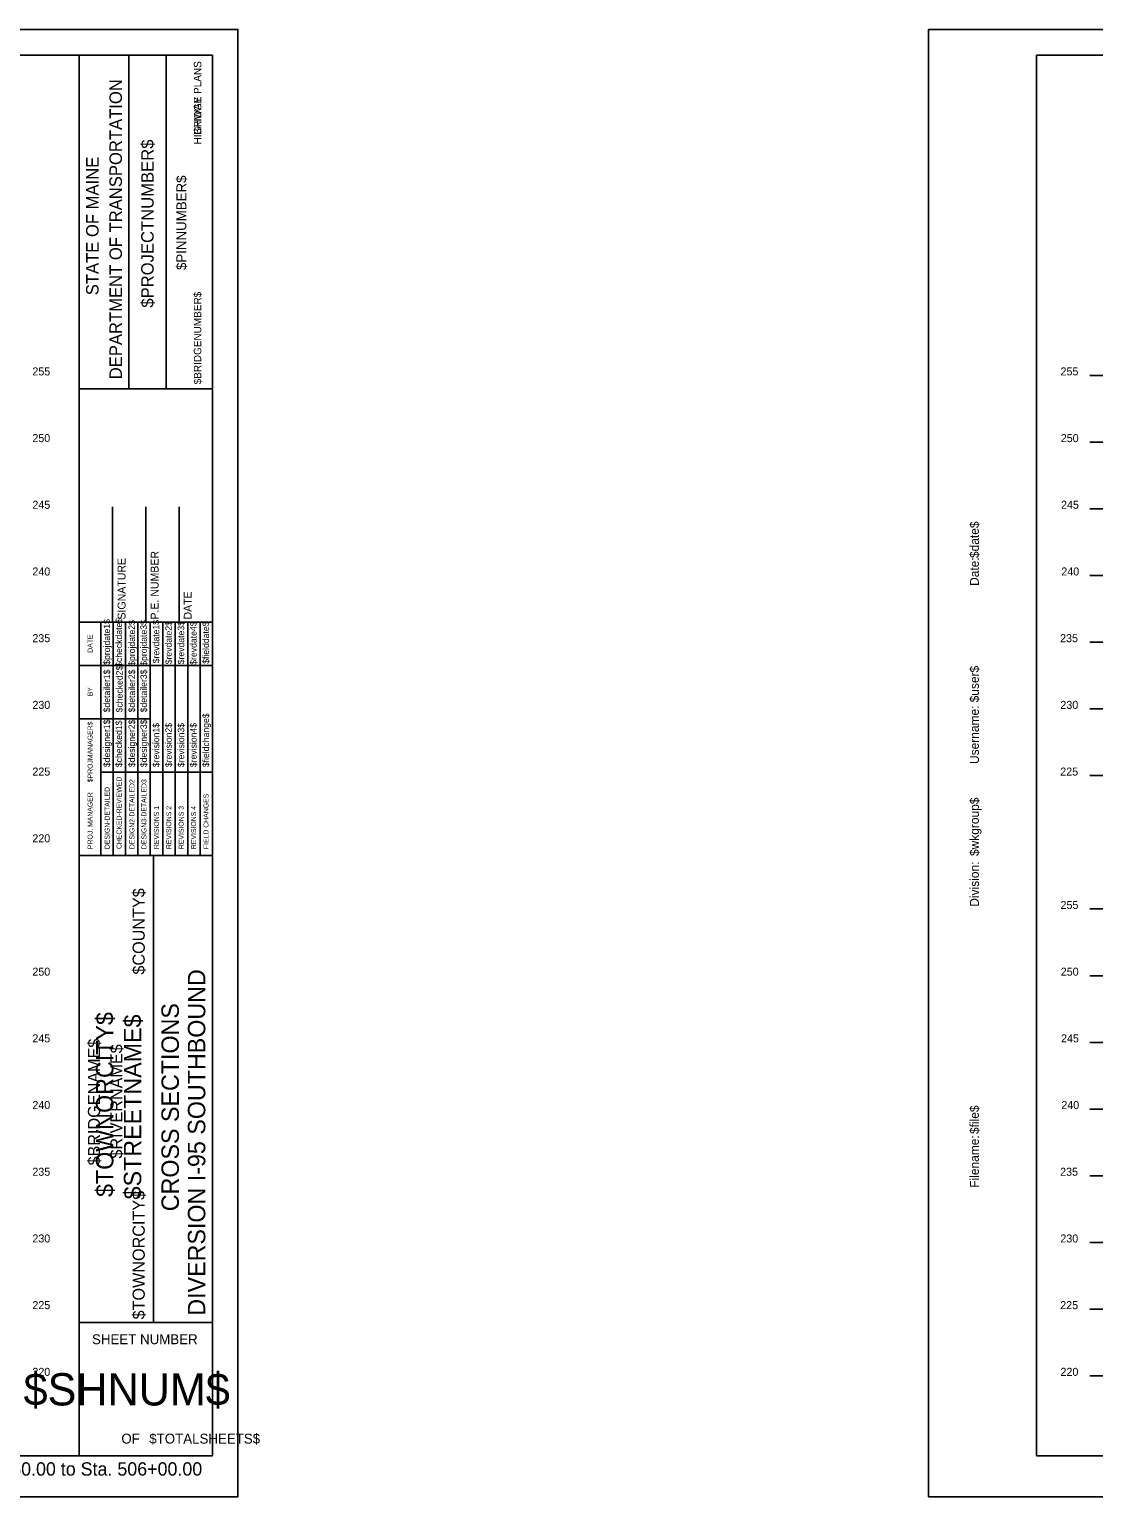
# Model space of a CAD drawing. Extents: x 1170543 to 1177585, y 609599 to 610623.
# Drawn here: x 1171436.7 to 1171516.5, y 609598.8 to 609708.8 of the extents above; entities that cross this region are included whole.
import ezdxf

# ---------------------------------------------------------------- set-up
doc = ezdxf.new("R2010")
doc.units = 0
for name, color, linetype in [('BORDER', 7, 'Continuous'), ('BRIDGE_TITLE', 7, 'Continuous'), ('H_V ANNOTATION', 7, 'Continuous'), ('HIGHWAY_TITLE', 7, 'Continuous'), ('MAJOR', 7, 'Continuous'), ('PLOT BOUNDARY', 7, 'Continuous')]:
    doc.layers.add(name, color=color, linetype=linetype)

msp = doc.modelspace()

# ---------------------------------------------------------------- linework, layer by layer
at = {"layer": 'BORDER'}
for p, q in [((1171450.45, 609706.87), (1171290.45, 609706.87)), ((1171440.45, 609601.88), (1171440.45, 609706.88)), ((1171444.18, 609681.87), (1171444.18, 609706.87)), ((1171446.98, 609681.87), (1171446.98, 609706.87)), ((1171450.45, 609601.88), (1171450.45, 609706.88)), ((1171672.21, 609706.87), (1171512.21, 609706.87)), ((1171512.21, 609706.87), (1171512.21, 609601.87)), ((1171440.45, 609681.87), (1171450.45, 609681.87)), ((1171442.95, 609664.38), (1171442.95, 609673.02)), ((1171445.45, 609664.38), (1171445.45, 609673.02)), ((1171447.95, 609664.38), (1171447.95, 609673.02)), ((1171440.45, 609664.38), (1171450.45, 609664.38)), ((1171440.45, 609646.88), (1171450.45, 609646.88)), ((1171446.04, 609611.88), (1171446.04, 609646.88)), ((1171440.45, 609611.88), (1171450.45, 609611.88)), ((1171290.45, 609601.87), (1171450.45, 609601.87)), ((1171512.21, 609601.87), (1171672.21, 609601.87))]:
    msp.add_line(p, q, dxfattribs=at)
for points in [[(1171442.07, 609661.13), (1171442.07, 609664.38)], [(1171443, 609646.88), (1171443, 609664.38)], [(1171443.93, 609664.38), (1171443.93, 609646.88)], [(1171444.86, 609646.88), (1171444.86, 609664.38)], [(1171445.79, 609646.88), (1171445.79, 609664.38)], [(1171446.73, 609646.88), (1171446.73, 609664.38)], [(1171447.66, 609646.88), (1171447.66, 609664.38)], [(1171448.59, 609646.88), (1171448.59, 609664.38)], [(1171449.52, 609646.88), (1171449.52, 609664.38)], [(1171442.07, 609646.88), (1171442.07, 609663.67)], [(1171440.45, 609661.13), (1171450.45, 609661.13)], [(1171440.45, 609657.13), (1171442.07, 609657.13)], [(1171442.07, 609657.13), (1171445.79, 609657.13)], [(1171442.07, 609653.13), (1171450.45, 609653.13)]]:
    msp.add_lwpolyline(points, dxfattribs=at)
at = {"layer": 'MAJOR'}
for p, q in [((1171516.21, 609682.87), (1171517.21, 609682.87)), ((1171516.21, 609677.87), (1171517.21, 609677.87)), ((1171516.21, 609672.87), (1171517.21, 609672.87)), ((1171516.21, 609667.87), (1171517.21, 609667.87)), ((1171516.21, 609662.87), (1171517.21, 609662.87)), ((1171516.21, 609657.87), (1171517.21, 609657.87)), ((1171516.21, 609652.87), (1171517.21, 609652.87)), ((1171516.21, 609642.87), (1171517.21, 609642.87)), ((1171516.21, 609637.87), (1171517.21, 609637.87)), ((1171516.21, 609632.87), (1171517.21, 609632.87)), ((1171516.21, 609627.87), (1171517.21, 609627.87)), ((1171516.21, 609622.87), (1171517.21, 609622.87)), ((1171516.21, 609617.87), (1171517.21, 609617.87)), ((1171516.21, 609612.87), (1171517.21, 609612.87)), ((1171516.21, 609607.87), (1171517.21, 609607.87))]:
    msp.add_line(p, q, dxfattribs=at)
at = {"layer": 'PLOT BOUNDARY'}
for points in [[(1171282.36, 609598.81), (1171452.36, 609598.81), (1171452.36, 609708.81), (1171282.36, 609708.81)], [(1171504.12, 609598.81), (1171674.12, 609598.81), (1171674.12, 609708.81), (1171504.12, 609708.81)]]:
    msp.add_lwpolyline(points, close=True, dxfattribs=at)

# ---------------------------------------------------------------- texts
at = {"layer": 'BORDER'}
for s, height, rotation, p in [('DEPARTMENT OF TRANSPORTATION', 0.9318, 90, (1171443.66, 609682.58)), ('$PROJECTNUMBER$', 0.9318, 90, (1171446.04, 609687.95)), ('STATE OF MAINE', 0.9318, 90, (1171441.91, 609688.88)), ('$PINNUMBER$', 0.7453, 90, (1171448.49, 609690.77)), ('$date$', 0.67, 90, (1171507.89, 609669.18)), ('P.E. NUMBER', 0.5906, 90, (1171446.41, 609664.57)), ('SIGNATURE', 0.591, 90, (1171443.93, 609664.57)), ('Date:', 0.67, 90, (1171507.89, 609667.09)), ('DATE', 0.591, 90, (1171448.89, 609664.57)), ('$projdate1$', 0.4845, 90, (1171442.77, 609661.18)), ('$checkdate$', 0.4845, 90, (1171443.67, 609661.02)), ('$projdate2$', 0.4845, 90, (1171444.64, 609661.1)), ('$projdate3$', 0.4845, 90, (1171445.53, 609661.1)), ('$revdate1$', 0.485, 90, (1171446.46, 609661.29)), ('$revdate2$', 0.485, 90, (1171447.4, 609661.21)), ('$revdate3$', 0.485, 90, (1171448.33, 609661.21)), ('$revdate4$', 0.485, 90, (1171449.26, 609661.18)), ('$fielddate$', 0.4845, 90, (1171450.19, 609661.25)), ('DATE', 0.371, 90, (1171441.46, 609662.08)), ('$detailer1$', 0.4845, 90, (1171442.77, 609657.61)), ('$checked2$', 0.485, 90, (1171443.71, 609657.61)), ('$detailer2$', 0.4845, 90, (1171444.64, 609657.61)), ('$detailer3$', 0.4845, 90, (1171445.53, 609657.61)), ('$user$', 0.67, 90, (1171507.89, 609658.36)), ('BY', 0.371, 90, (1171441.46, 609658.81)), ('$fieldchange$', 0.4845, 90, (1171450.19, 609653.5)), ('Username:', 0.67, 90, (1171507.89, 609653.74)), ('$PROJMANAGER$', 0.3727, 90, (1171441.46, 609652.37)), ('$designer1$', 0.4845, 90, (1171442.77, 609653.5)), ('$checked1$', 0.485, 90, (1171443.67, 609653.5)), ('$designer2$', 0.4845, 90, (1171444.64, 609653.5)), ('$designer3$', 0.4845, 90, (1171445.53, 609653.5)), ('$revision1$', 0.4845, 90, (1171446.46, 609653.5)), ('$revision2$', 0.4845, 90, (1171447.4, 609653.5)), ('$revision3$', 0.4845, 90, (1171448.33, 609653.5)), ('$revision4$', 0.4845, 90, (1171449.26, 609653.5)), ('CHECKED-REVIEWED', 0.3727, 90, (1171443.63, 609647.36)), ('DESIGN2-DETAILED2', 0.3727, 90, (1171444.6, 609647.36)), ('DESIGN3-DETAILED3', 0.3727, 90, (1171445.5, 609647.36)), ('PROJ. MANAGER', 0.3727, 90, (1171441.46, 609647.36)), ('DESIGN-DETAILED', 0.3727, 90, (1171442.74, 609647.36)), ('FIELD CHANGES', 0.3727, 90, (1171450.15, 609647.36)), ('$wkgroup$', 0.67, 90, (1171507.89, 609646.84)), ('REVISIONS 1', 0.3727, 90, (1171446.43, 609647.36)), ('REVISIONS 2', 0.3727, 90, (1171447.36, 609647.36)), ('REVISIONS 3', 0.3727, 90, (1171448.29, 609647.36)), ('REVISIONS 4', 0.3727, 90, (1171449.22, 609647.36)), ('Division:', 0.67, 90, (1171507.89, 609643.04)), ('DIVERSION I-95 SOUTHBOUND', 1.3043, 90, (1171449.91, 609612.38)), ('CROSS SECTIONS', 1.3043, 90, (1171447.93, 609620.21)), ('$file$', 0.67, 90, (1171507.89, 609626)), ('Filename:', 0.67, 90, (1171507.89, 609621.97)), ('SHEET NUMBER', 0.7453, 360, (1171441.42, 609610.24)), ('$SHNUM$', 2.419, 360, (1171436.29, 609605.65)), ('OF', 0.745, 360, (1171443.62, 609602.79)), ('$TOTALSHEETS$', 0.7453, 360, (1171445.71, 609602.79))]:
    msp.add_text(s, height=height, rotation=rotation, dxfattribs=at).set_placement(p)
at = {"layer": 'BRIDGE_TITLE'}
for s, height, p in [('BRIDGE PLANS', 0.559, (1171449.61, 609700.9)), ('$BRIDGENUMBER$', 0.559, (1171449.61, 609682.2)), ('$COUNTY$', 0.907, (1171445.37, 609637.95)), ('$BRIDGENAME$', 0.9072, (1171442.02, 609623.64)), ('$RIVERNAME$', 0.9072, (1171443.7, 609624.16)), ('$TOWNORCITY$', 0.9072, (1171445.37, 609612.1))]:
    msp.add_text(s, height=height, rotation=90, dxfattribs=at).set_placement(p)
at = {"layer": 'H_V ANNOTATION'}
for s, height, p in [('255', 0.6, (1171436.95, 609682.87)), ('255', 0.6, (1171514.01, 609682.87)), ('250', 0.6, (1171436.95, 609677.87)), ('250', 0.6, (1171514.03, 609677.87)), ('245', 0.6, (1171436.95, 609672.87)), ('245', 0.6, (1171514.05, 609672.87)), ('240', 0.6, (1171436.95, 609667.87)), ('240', 0.6, (1171514.07, 609667.87)), ('235', 0.6, (1171436.95, 609662.87)), ('235', 0.6, (1171513.98, 609662.87)), ('230', 0.6, (1171436.95, 609657.87)), ('230', 0.6, (1171514, 609657.87)), ('225', 0.6, (1171436.95, 609652.87)), ('225', 0.6, (1171513.99, 609652.87)), ('220', 0.6, (1171436.95, 609647.87)), ('255', 0.6, (1171514.01, 609642.87)), ('250', 0.6, (1171436.95, 609637.87)), ('250', 0.6, (1171514.03, 609637.87)), ('245', 0.6, (1171436.95, 609632.87)), ('245', 0.6, (1171514.05, 609632.87)), ('240', 0.6, (1171436.95, 609627.87)), ('240', 0.6, (1171514.07, 609627.87)), ('235', 0.6, (1171436.95, 609622.87)), ('235', 0.6, (1171513.98, 609622.87)), ('230', 0.6, (1171436.95, 609617.87)), ('230', 0.6, (1171514, 609617.87)), ('225', 0.6, (1171436.95, 609612.87)), ('225', 0.6, (1171513.99, 609612.87)), ('220', 0.6, (1171436.95, 609607.87)), ('220', 0.6, (1171514.01, 609607.87)), ('Sta. 505+50.00 to Sta. 506+00.00', 1.0002, (1171429.6, 609600.39))]:
    msp.add_text(s, height=height, dxfattribs=at).set_placement(p)
at = {"layer": 'HIGHWAY_TITLE'}
for s, height, p in [('HIGHWAY PLANS', 0.559, (1171449.61, 609700.19)), ('$TOWNORCITY$', 1.3043, (1171443.02, 609621.28)), ('$STREETNAME$', 1.3043, (1171445.11, 609621.1))]:
    msp.add_text(s, height=height, rotation=90, dxfattribs=at).set_placement(p)

doc.saveas('drawing.dxf')
